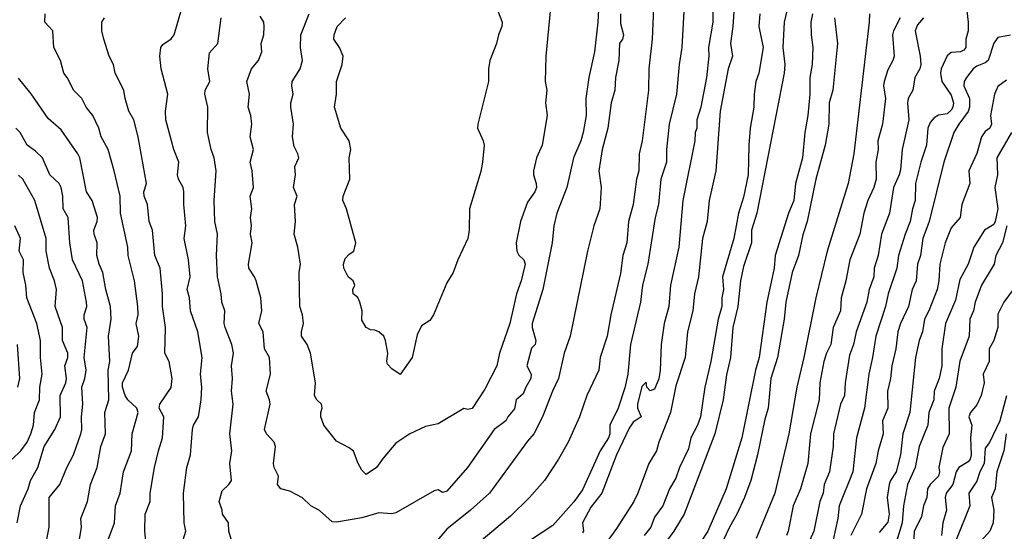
# Model space of a CAD drawing. Header units: metres. Extents: x -46681 to -43747, y -240911 to -237677.
# Tile 835 of 1056: x -44810 to -44694, y -239037 to -238977. Entities that reach past the tile are written whole.
import ezdxf

# ---------------------------------------------------------------- set-up
doc = ezdxf.new("R2010")
doc.units = ezdxf.units.M
doc.layers.add('CONTOUR_INDEX', color=1, linetype='Continuous')
doc.layers.add('CONTOUR_INTER', color=3, linetype='Continuous')

msp = doc.modelspace()

# ---------------------------------------------------------------- linework, layer by layer
at = {"layer": 'CONTOUR_INDEX'}
for points, elevation in [([(-44725.87, -238970.02), (-44726.35, -238977.52), (-44726.63, -238979.52), (-44726.4, -238981.02), (-44726.9, -238982.52), (-44727.87, -238987.52), (-44728.38, -238994.52), (-44729.17, -238998.02), (-44729.41, -239000.52), (-44729.93, -239002.52), (-44730.4, -239007.02), (-44730.88, -239009.02), (-44731.1, -239011.02), (-44731.71, -239013.52), (-44731.99, -239016.52), (-44733.1, -239019.88), (-44733.73, -239023.02), (-44735.11, -239026.52), (-44735.38, -239027.52), (-44736.27, -239029.02), (-44737.57, -239032.52), (-44738.05, -239033.52), (-44740.1, -239036.7), (-44742.47, -239040.02)], 110), ([(-44742.12, -238974.02), (-44742.27, -238977.02), (-44742.68, -238980.52), (-44743.33, -238983.52), (-44743.7, -238986.02), (-44743.68, -238988.02), (-44744.01, -238990.02), (-44744.3, -238991.02), (-44745.15, -238993.02), (-44745.95, -238996.52), (-44747.14, -238999.52), (-44747.46, -239001.02), (-44747.67, -239003.02), (-44748.79, -239008.52), (-44750.04, -239012.52), (-44750.03, -239013.02), (-44749.6, -239014.52), (-44749.69, -239015.02), (-44750.1, -239015.44), (-44750.64, -239017.52), (-44750.15, -239018.52), (-44750.17, -239019.02), (-44750.79, -239020.02), (-44751.1, -239020.8), (-44751.9, -239021.52), (-44752.1, -239022.59), (-44752.89, -239023.52), (-44753.14, -239024.02), (-44754.51, -239025.02), (-44757.67, -239029.52), (-44760.1, -239032.28), (-44760.6, -239032.46), (-44761.1, -239032.13), (-44761.6, -239032.24), (-44766.1, -239034.85), (-44766.6, -239034.96), (-44768.1, -239034.85), (-44770.1, -239035.44), (-44773.1, -239035.96), (-44773.6, -239035.89), (-44775.1, -239034.58), (-44776.13, -239034.02), (-44777.1, -239033.06), (-44778.6, -239032.28), (-44779.67, -239032.02), (-44780.06, -239031.52), (-44779.94, -239030.52), (-44780.46, -239029.52), (-44780.53, -239029.02), (-44780.3, -239027.02), (-44780.46, -239026.52), (-44781.36, -239025.52), (-44781.59, -239025.02), (-44780.93, -239022.02), (-44781, -239021.52), (-44781.4, -239020.52), (-44780.91, -239018.52), (-44780.99, -239016.52), (-44781.58, -239015.52), (-44781.74, -239013.52), (-44782.25, -239012.52), (-44781.9, -239011.02), (-44782.04, -239009.52), (-44782.59, -239007.52), (-44782.78, -239007.02), (-44783.44, -239006.02), (-44783.48, -239005.52), (-44783.05, -239003.02), (-44783.25, -239002.02), (-44783.12, -239001.02), (-44783.24, -239000.02), (-44783.09, -238999.02), (-44783.27, -238997.52), (-44782.89, -238996.52), (-44783.04, -238994.52), (-44783.27, -238993.52), (-44782.88, -238992.02), (-44783.29, -238990.52), (-44783.08, -238989.02), (-44783.2, -238988.02), (-44783.54, -238987.02), (-44783.37, -238985.52), (-44783.68, -238984.02), (-44783.15, -238982.52), (-44782.32, -238981.52), (-44781.91, -238980.52), (-44782.01, -238979.52), (-44781.68, -238978.52), (-44781.63, -238977.52), (-44781.68, -238977.02), (-44782.1, -238976.29)], 115), ([(-44710.23, -238976.02), (-44710.28, -238977.02), (-44712.11, -238992.52), (-44712.77, -238996.02), (-44715.25, -239004.02), (-44716.57, -239009.52), (-44717.99, -239016.52), (-44718.83, -239020.02), (-44719.74, -239025.52), (-44721.41, -239032.52), (-44723.6, -239037.86)], 105), ([(-44804.08, -239042.02), (-44803.18, -239036.52), (-44803.26, -239035.52), (-44802.48, -239033.52), (-44802.11, -239031.52), (-44801.35, -239029.52), (-44800.89, -239027.02), (-44800.36, -239025.52), (-44800.42, -239023.02), (-44799.96, -239021.52), (-44800.05, -239018.02), (-44799.85, -239017.02), (-44800.01, -239014.02), (-44799.67, -239012.02), (-44799.76, -239010.52), (-44800.3, -239008.52), (-44800.65, -239006.52), (-44801.11, -239005.52), (-44801.36, -239004.52), (-44801.34, -239003.02), (-44801.68, -239002.02), (-44801.72, -239001.52), (-44801.32, -239000.52), (-44801.28, -239000.02), (-44801.94, -238998.02), (-44802.61, -238997.02), (-44803.39, -238993.02), (-44803.6, -238992.55), (-44805.6, -238989.71), (-44807.1, -238988.37), (-44809.1, -238985.45), (-44810.6, -238983.61)], 110), ([(-44694.1, -238983.84), (-44695.1, -238984.58), (-44695.52, -238985.52), (-44695.98, -238988.02), (-44695.86, -238989.02), (-44696.05, -238989.52), (-44696.6, -238989.92), (-44697.02, -238990.52), (-44697.6, -238992.49), (-44698.53, -238994.52), (-44698.42, -238996.02), (-44699.35, -238998.52), (-44699.56, -239000.02), (-44700.6, -239001.27), (-44701.33, -239003.02), (-44701.95, -239005.52), (-44702.06, -239007.52), (-44702.26, -239008.52), (-44703.24, -239011.02), (-44703.77, -239012.02), (-44704, -239013.52), (-44704.4, -239014.52), (-44704.8, -239016.52), (-44705.48, -239023.02), (-44706.32, -239025.52), (-44706.57, -239028.02), (-44707.11, -239030.02), (-44707.76, -239031.02), (-44707.91, -239031.52), (-44708.17, -239033.02), (-44707.91, -239035.02), (-44708.1, -239035.95), (-44709.1, -239037.18)], 100), ([(-44694.11, -239025.52), (-44694.4, -239027.52), (-44695.21, -239030.02), (-44695.43, -239032.02), (-44695.85, -239033.02), (-44695.58, -239034.52), (-44695.64, -239036.02), (-44696.04, -239037.02), (-44697.43, -239038.52)], 95)]:
    msp.add_lwpolyline(points, dxfattribs=dict(at, elevation=elevation))
at = {"layer": 'CONTOUR_INTER'}
for points, elevation in [([(-44735.6, -238972.52), (-44735.88, -238979.02), (-44736.28, -238982.52), (-44736.31, -238985.02), (-44737.05, -238991.02), (-44737.41, -238992.52), (-44737.44, -238994.52), (-44737.72, -238995.52), (-44738.11, -238998.52), (-44738.65, -239000.52), (-44738.87, -239003.02), (-44739.33, -239004.52), (-44739.6, -239006.62), (-44740.76, -239011.52), (-44741.17, -239014.02), (-44742, -239016.52), (-44742.18, -239018.02), (-44743.57, -239021.02), (-44744.45, -239023.52), (-44745.8, -239026.52), (-44746.91, -239028.52), (-44748.58, -239031.02), (-44750.36, -239033.02), (-44752.6, -239035.24), (-44756.52, -239038.52)], 113), ([(-44747.79, -238974.52), (-44748.42, -238981.02), (-44748.48, -238984.02), (-44748.31, -238985.02), (-44748.46, -238986.52), (-44748.27, -238988.02), (-44748.86, -238991.52), (-44749.5, -238993.02), (-44749.88, -238994.52), (-44749.88, -238995.02), (-44749.54, -238996.02), (-44749.53, -238996.52), (-44749.71, -238997.02), (-44750.6, -238998.24), (-44751.4, -239000.52), (-44751.9, -239003.02), (-44751.82, -239004.02), (-44751.6, -239004.47), (-44751.02, -239005.02), (-44750.86, -239005.52), (-44751.34, -239007.52), (-44751.87, -239009.02), (-44752.66, -239012.52), (-44753.89, -239016.02), (-44754.21, -239017.52), (-44755.6, -239020.27), (-44757.1, -239022.54), (-44757.6, -239022.65), (-44758.1, -239022.53), (-44761.1, -239024.37), (-44762.6, -239024.66), (-44764.44, -239025.52), (-44766.1, -239026.64), (-44767.6, -239028.4), (-44768.39, -239029.52), (-44769.6, -239030.32), (-44770.1, -239029.82), (-44770.56, -239029.02), (-44771.1, -239027.59), (-44771.6, -239027.2), (-44773.1, -239026.4), (-44774.62, -239024.52), (-44774.94, -239023.52), (-44774.95, -239023.02), (-44774.8, -239022.52), (-44774.88, -239022.02), (-44775.44, -239021.52), (-44775.7, -239021.02), (-44775.59, -239019.52), (-44776.18, -239016.02), (-44776.58, -239015.02), (-44777.24, -239014.02), (-44777.25, -239013.52), (-44776.98, -239012.52), (-44777.13, -239011.52), (-44777.45, -239010.52), (-44777.53, -239006.52), (-44777.37, -239005.52), (-44777.65, -239003.52), (-44778.09, -239002.02), (-44777.94, -239000.52), (-44778.06, -238998.52), (-44777.73, -238997.52), (-44778.19, -238996.52), (-44777.94, -238995.02), (-44778.04, -238994.02), (-44777.55, -238993.02), (-44777.65, -238992.52), (-44778.1, -238991.68), (-44778.29, -238990.52), (-44778.16, -238989.02), (-44778.49, -238987.02), (-44778.49, -238986.52), (-44778.23, -238985.52), (-44778.38, -238984.52), (-44778.33, -238984.02), (-44777.38, -238982.52), (-44777.11, -238981.52), (-44777.35, -238980.02), (-44777.31, -238978.52), (-44776.32, -238976.02)], 116), ([(-44754.6, -238974.33), (-44753.57, -238977.02), (-44753.59, -238977.52), (-44754, -238978.52), (-44754.22, -238979.52), (-44755.04, -238981.52), (-44755.18, -238982.52), (-44755.17, -238984.02), (-44756.42, -238989.02), (-44756.49, -238989.52), (-44755.79, -238991.02), (-44755.69, -238991.52), (-44755.87, -238993.52), (-44756.1, -238994.62), (-44757.42, -238999.02), (-44757.45, -239001.52), (-44757.62, -239002.52), (-44758.81, -239005.02), (-44759.33, -239006.52), (-44760.1, -239007.74), (-44761.67, -239011.52), (-44762.1, -239012.16), (-44763.1, -239012.79), (-44763.6, -239013.85), (-44764.19, -239016.52), (-44765.6, -239018.53), (-44766.6, -239017.86), (-44767.1, -239017.33), (-44767.19, -239017.02), (-44767.07, -239016.02), (-44767.32, -239014.52), (-44767.53, -239014.02), (-44768.1, -239013.52), (-44768.6, -239013.32), (-44769.1, -239013.29), (-44769.6, -239013.01), (-44770.1, -239012.13), (-44770.07, -239011.02), (-44770.36, -239010.02), (-44770.6, -239009.47), (-44771.16, -239009.02), (-44771.19, -239008.52), (-44770.96, -239008.02), (-44771.15, -239007.52), (-44771.75, -239007.02), (-44772.25, -239006.02), (-44772.29, -239005.52), (-44772.1, -239004.86), (-44771.6, -239004.34), (-44771.08, -239004.02), (-44770.82, -239003.02), (-44771.91, -238999.02), (-44772.36, -238998.02), (-44772.34, -238997.52), (-44771.54, -238995.52), (-44771.62, -238993.02), (-44771.42, -238992.02), (-44771.63, -238991.02), (-44772.6, -238989.52), (-44773.34, -238987.02), (-44773.09, -238985.52), (-44773.1, -238984.02), (-44772.45, -238982.02), (-44772.32, -238981.02), (-44772.76, -238980.02), (-44773.42, -238979.02), (-44773.39, -238978.52), (-44773.01, -238977.52), (-44772.06, -238976.52)], 117), ([(-44728.68, -238974.52), (-44728.71, -238977.02), (-44729.22, -238980.02), (-44729.18, -238981.02), (-44729.46, -238983.52), (-44730.14, -238987.02), (-44730.61, -238988.52), (-44730.61, -238989.52), (-44730.79, -238990.02), (-44730.83, -238991.02), (-44732.28, -238998.02), (-44732.74, -239003.52), (-44733.72, -239008.02), (-44733.91, -239010.52), (-44734.45, -239012.52), (-44734.83, -239015.02), (-44734.93, -239018.02), (-44735.1, -239019.06), (-44735.6, -239020.27), (-44736.1, -239020.45), (-44736.49, -239020.02), (-44736.6, -239019.46), (-44737.1, -239019.94), (-44737.61, -239022.02), (-44737.6, -239022.52), (-44737.18, -239023.52), (-44738.1, -239024.15), (-44738.6, -239024.88), (-44740.1, -239028.02), (-44741.8, -239032.52), (-44743.1, -239034.17), (-44744.09, -239036.02), (-44743.98, -239037.02), (-44744.1, -239037.19)], 111), ([(-44800.05, -239038.02), (-44799.3, -239036.02), (-44799.18, -239034.02), (-44798.63, -239032.52), (-44798.23, -239030.02), (-44797.27, -239027.52), (-44797.2, -239025.52), (-44796.51, -239023.02), (-44796.64, -239022.52), (-44797.7, -239021.52), (-44798.02, -239021.02), (-44798.36, -239020.02), (-44798.34, -239019.52), (-44797.65, -239018.02), (-44797.18, -239016.02), (-44796.6, -239015.27), (-44796.53, -239015.02), (-44796.42, -239014.02), (-44796.72, -239012.52), (-44796.49, -239011.52), (-44796.52, -239010.52), (-44796.95, -239007.52), (-44797.66, -239004.52), (-44797.72, -239003.52), (-44798.58, -238999.52), (-44798.64, -238997.52), (-44799.31, -238994.52), (-44800.04, -238992.02), (-44800.85, -238990.52), (-44801.13, -238989.52), (-44801.86, -238988.02), (-44802.63, -238987.02), (-44803.15, -238986.02), (-44804.1, -238985.06), (-44804.87, -238983.52), (-44805.27, -238983.02), (-44805.67, -238981.52), (-44806.46, -238980.02), (-44806.57, -238978.02), (-44807.5, -238977.02), (-44807.46, -238976.02)], 111), ([(-44791.21, -239038.02), (-44790.88, -239037.02), (-44791.09, -239036.02), (-44791.16, -239032.52), (-44790.76, -239029.52), (-44790.34, -239028.02), (-44790.1, -239025.02), (-44789.96, -239024.52), (-44789.37, -239023.52), (-44789.05, -239021.52), (-44788.98, -239020.02), (-44789.13, -239018.52), (-44788.94, -239016.52), (-44789.45, -239013.52), (-44790.34, -239011.02), (-44790.46, -239009.52), (-44790.73, -239008.52), (-44790.37, -239007.02), (-44790.57, -239005.02), (-44791.07, -239002.52), (-44790.86, -239001.02), (-44791.13, -238998.52), (-44791.12, -238997.02), (-44791.21, -238996.52), (-44791.74, -238995.52), (-44791.87, -238995.02), (-44791.7, -238993.52), (-44792.31, -238992.02), (-44793.24, -238988.52), (-44793.29, -238987.52), (-44792.99, -238985.52), (-44793.77, -238982.52), (-44793.96, -238981.02), (-44793.83, -238980.02), (-44793.6, -238979.66), (-44792.6, -238978.97), (-44792.24, -238978.52), (-44791.39, -238975.52)], 113), ([(-44739.6, -238976.03), (-44739.6, -238977.18), (-44739.24, -238978.52), (-44739.38, -238979.02), (-44739.73, -238979.52), (-44739.79, -238981.52), (-44740.22, -238983.52), (-44740.27, -238985.02), (-44740.7, -238986.52), (-44741.09, -238989.52), (-44741.76, -238992.02), (-44742.18, -238994.52), (-44741.88, -238996.52), (-44742.03, -238999.02), (-44742.75, -239001.02), (-44743.51, -239004.02), (-44745.53, -239014.02), (-44746.24, -239016.02), (-44746.91, -239019.02), (-44747.65, -239020.52), (-44748.82, -239023.52), (-44749.85, -239025.52), (-44750.6, -239026.38), (-44755.05, -239032.52), (-44757.29, -239034.52), (-44760.1, -239036.78), (-44762.44, -239039.52)], 114), ([(-44732.11, -238975.02), (-44732.37, -238980.02), (-44732.69, -238982.02), (-44733, -238985.52), (-44733.89, -238989.02), (-44734.18, -238992.02), (-44734.18, -238993.52), (-44734.86, -238995.52), (-44735.14, -238998.52), (-44735.52, -239000.02), (-44736.4, -239005.52), (-44737.01, -239008.02), (-44737.24, -239010.02), (-44738.44, -239015.02), (-44738.76, -239018.52), (-44739.1, -239020.1), (-44739.88, -239022.52), (-44740.87, -239024.52), (-44740.88, -239025.52), (-44741.02, -239026.02), (-44742, -239027.52), (-44744.1, -239032.12), (-44745.1, -239033.55), (-44747.6, -239036.35), (-44750.1, -239038)], 112), ([(-44719.82, -238975.02), (-44720.3, -238977.02), (-44720.45, -238980.02), (-44720.23, -238982.02), (-44720.31, -238983.02), (-44723.53, -238999.52), (-44724.17, -239001.52), (-44724.17, -239003.02), (-44725.1, -239005.81), (-44725.45, -239007.52), (-44725.77, -239010.52), (-44726.36, -239013.02), (-44726.65, -239016.52), (-44727.1, -239018.56), (-44727.49, -239021.52), (-44728.5, -239025.52), (-44732.1, -239035.02), (-44733.32, -239037.02), (-44737.1, -239042.15)], 108), ([(-44723.17, -238976.02), (-44723.29, -238977.52), (-44722.78, -238980.02), (-44723.31, -238983.02), (-44723.66, -238984.02), (-44723.85, -238985.52), (-44723.88, -238987.02), (-44724.31, -238989.52), (-44724.47, -238991.52), (-44724.55, -238995.02), (-44725.1, -238997.65), (-44725.71, -238999.52), (-44726.24, -239002.52), (-44727.57, -239007.02), (-44727.48, -239008.52), (-44727.67, -239009.52), (-44727.68, -239010.52), (-44728.09, -239012.02), (-44728.96, -239017.02), (-44729.65, -239020.02), (-44730.17, -239023.52), (-44730.54, -239024.52), (-44731.31, -239026.02), (-44731.6, -239027.3), (-44732.67, -239029.52), (-44733.1, -239030.75), (-44733.84, -239032.02), (-44734.6, -239034.02), (-44735.6, -239035.34), (-44736.03, -239036.52), (-44736.82, -239037.52)], 109), ([(-44716.98, -238976.02), (-44717.17, -238977.02), (-44717.14, -238978.52), (-44716.92, -238980.02), (-44717.02, -238982.02), (-44717.27, -238983.52), (-44717.28, -238985.52), (-44717.52, -238988.02), (-44717.87, -238990.02), (-44718.16, -238993.02), (-44718.99, -238996.02), (-44719.17, -238998.02), (-44719.79, -238999.52), (-44721.36, -239004.52), (-44721.5, -239006.02), (-44722.34, -239010.02), (-44723.27, -239016.52), (-44723.68, -239018.02), (-44725.29, -239026.02), (-44727.15, -239032.02), (-44729.32, -239037.02), (-44730.95, -239039.52)], 107), ([(-44698.85, -238975.02), (-44698.59, -238977.02), (-44698.6, -238978.02), (-44698.89, -238979.02), (-44698.89, -238980.02), (-44699.1, -238980.3), (-44699.53, -238980.52), (-44700.6, -238980.58), (-44701.1, -238981), (-44701.78, -238982.52), (-44701.87, -238983.02), (-44701.73, -238984.02), (-44700.6, -238985.61), (-44700.34, -238986.52), (-44700.41, -238987.02), (-44700.6, -238987.38), (-44701.1, -238987.81), (-44702.1, -238987.97), (-44702.6, -238988.3), (-44703.1, -238988.83), (-44703.37, -238989.52), (-44703.53, -238991.52), (-44704.2, -238993.52), (-44704.8, -238996.02), (-44704.84, -238998.02), (-44705.18, -238999.02), (-44705.43, -239000.52), (-44706.05, -239002.02), (-44706.81, -239004.52), (-44707.03, -239006.02), (-44708.05, -239009.02), (-44708.35, -239010.52), (-44709.51, -239014.02), (-44709.88, -239016.52), (-44710.34, -239018.52), (-44710.84, -239022.52), (-44711.76, -239026.02), (-44712.21, -239030.02), (-44713.82, -239034.02), (-44713.96, -239035.52), (-44714.52, -239038.02)], 102), ([(-44795.54, -239038.52), (-44795.7, -239037.02), (-44795.67, -239035.02), (-44795.1, -239033.52), (-44795.08, -239032.52), (-44794.58, -239029.52), (-44794.11, -239027.52), (-44793.61, -239026.02), (-44793.46, -239023.52), (-44794.03, -239022.52), (-44793.96, -239022.02), (-44792.6, -239020.08), (-44792.47, -239019.02), (-44792.84, -239017.02), (-44793.34, -239016.02), (-44793.26, -239013.02), (-44793.62, -239010.52), (-44793.63, -239009.02), (-44793.9, -239006.02), (-44794.54, -239004.52), (-44794.81, -239001.52), (-44795.19, -239000.52), (-44795.39, -238998.52), (-44795.79, -238997.52), (-44795.83, -238997.02), (-44795.52, -238996.02), (-44796.5, -238990.52), (-44797, -238988.52), (-44797.6, -238987.52), (-44798.04, -238986.02), (-44798.18, -238985.02), (-44799.22, -238983.02), (-44799.41, -238982.02), (-44799.9, -238981.02), (-44800.54, -238979.02), (-44800.8, -238978.02), (-44800.78, -238977.02), (-44800.47, -238976.52)], 112), ([(-44785.21, -239039.02), (-44785.82, -239037.02), (-44785.86, -239036.02), (-44786.56, -239035.02), (-44786.58, -239034.52), (-44786.94, -239033.52), (-44786.6, -239032.25), (-44785.82, -239031.52), (-44785.48, -239031.02), (-44785.68, -239029.02), (-44785.44, -239027.52), (-44785.67, -239025.52), (-44785.31, -239022.02), (-44785.49, -239020.52), (-44785.39, -239019.02), (-44785.51, -239017.52), (-44785.26, -239016.02), (-44785.47, -239015.02), (-44786.25, -239013.02), (-44786.35, -239012.52), (-44786.28, -239011.02), (-44786.63, -239010.02), (-44786.7, -239009.02), (-44787.15, -239007.02), (-44787.26, -239004.52), (-44787.14, -239002.02), (-44787.44, -239000.52), (-44787.52, -238998.02), (-44787.29, -238994.52), (-44787.52, -238993.02), (-44787.89, -238992.02), (-44788.33, -238990.02), (-44788.29, -238987.02), (-44788.62, -238985.52), (-44788.58, -238985.02), (-44788.05, -238984.02), (-44788.3, -238982.52), (-44788.1, -238980.61), (-44787.09, -238979.52), (-44786.71, -238976.52)], 114), ([(-44714.36, -238976.52), (-44714.02, -238979.52), (-44714.56, -238985.02), (-44715, -238986.52), (-44715.05, -238989.02), (-44715.46, -238991.52), (-44716.59, -238995.52), (-44717.61, -239000.52), (-44718.1, -239002.08), (-44718.63, -239004.52), (-44719.36, -239006.52), (-44720.12, -239010.02), (-44720.3, -239012.02), (-44721.08, -239016.52), (-44721.88, -239019.02), (-44722.2, -239022.52), (-44722.6, -239023.79), (-44723.45, -239028.02), (-44724.25, -239031.02), (-44724.97, -239033.02), (-44725.89, -239035.02), (-44726.75, -239036.52), (-44727.95, -239039.02)], 106), ([(-44706.64, -238976.52), (-44707.42, -238978.02), (-44707.52, -238978.52), (-44707.35, -238981.02), (-44707.48, -238981.52), (-44708.1, -238982.62), (-44708.53, -238984.02), (-44708.59, -238984.52), (-44708.37, -238986.02), (-44708.72, -238989.02), (-44709.27, -238991.02), (-44709.24, -238992.02), (-44709.48, -238993.52), (-44709.46, -238995.52), (-44709.75, -238996.52), (-44710.45, -238998.02), (-44710.91, -238999.52), (-44711.37, -239002.02), (-44712.57, -239005.02), (-44713.04, -239007.52), (-44713.57, -239009.52), (-44713.67, -239011.02), (-44714.52, -239013.02), (-44714.79, -239015.02), (-44715.32, -239016.02), (-44715.64, -239017.02), (-44716.09, -239019.52), (-44716.18, -239021.52), (-44717.22, -239025.52), (-44717.52, -239029.02), (-44718.38, -239032.02), (-44719.23, -239034.02), (-44719.83, -239037.02), (-44720.05, -239037.52)], 104), ([(-44703.89, -238976.52), (-44704.6, -238977.34), (-44704.84, -238978.02), (-44704.25, -238981.02), (-44704.21, -238982.02), (-44704.3, -238982.52), (-44704.9, -238983.52), (-44705.14, -238985.02), (-44705.69, -238986.02), (-44705.78, -238986.52), (-44705.61, -238988.52), (-44706.4, -238992.02), (-44706.6, -238994.43), (-44706.74, -238995.02), (-44707.4, -238996.52), (-44707.88, -238999.52), (-44708.83, -239002.02), (-44709.22, -239004.52), (-44709.71, -239006.02), (-44709.75, -239007.02), (-44710.27, -239008.52), (-44710.54, -239010.02), (-44711.8, -239013.52), (-44712.15, -239015.02), (-44712.6, -239016.26), (-44713.1, -239019.52), (-44713.18, -239021.02), (-44713.67, -239022.02), (-44714.51, -239025.52), (-44714.53, -239027.02), (-44714.96, -239030.02), (-44715.6, -239031.5), (-44715.72, -239032.52), (-44716.1, -239033.52), (-44716.8, -239037.02), (-44718.37, -239040.52)], 103), ([(-44693.6, -238978.53), (-44695.1, -238978.81), (-44695.6, -238979.49), (-44696.25, -238981.52), (-44696.6, -238981.82), (-44697.6, -238982.22), (-44698.03, -238982.52), (-44698.81, -238983.52), (-44699.06, -238984.02), (-44699.11, -238984.52), (-44698.47, -238986.02), (-44698.45, -238987.02), (-44698.6, -238987.55), (-44699.7, -238989.02), (-44700.28, -238990.02), (-44701.49, -238993.52), (-44703.19, -239000.52), (-44703.94, -239002.52), (-44704.23, -239004.52), (-44704.59, -239005.52), (-44704.75, -239007.52), (-44705.2, -239008.52), (-44705.64, -239010.52), (-44706.6, -239012.54), (-44706.92, -239013.52), (-44707.12, -239015.52), (-44707.6, -239017.52), (-44707.75, -239019.02), (-44708.11, -239020.52), (-44708.09, -239022.52), (-44708.71, -239024.02), (-44708.65, -239025.52), (-44709.24, -239027.52), (-44709.48, -239029.02), (-44710.58, -239032.02), (-44711.19, -239035.02), (-44712.43, -239037.52)], 101), ([(-44807.47, -239039.02), (-44806.98, -239036.52), (-44806.99, -239033.02), (-44805.75, -239031.52), (-44804.92, -239029.52), (-44804.12, -239028.02), (-44803.25, -239025.52), (-44803.14, -239025.02), (-44803.18, -239023.52), (-44803.02, -239022.02), (-44803.15, -239020.02), (-44802.79, -239019.02), (-44802.64, -239018.02), (-44802.85, -239016.52), (-44802.53, -239013.02), (-44802.86, -239012.02), (-44802.86, -239011.52), (-44802.55, -239010.52), (-44802.58, -239010.02), (-44803.06, -239007.52), (-44804.24, -239005.02), (-44804.57, -239003.02), (-44804.76, -239000.02), (-44805.35, -238999.02), (-44805.4, -238997.52), (-44805.57, -238996.52), (-44805.8, -238996.02), (-44806.91, -238995.02), (-44807.78, -238993.02), (-44808.6, -238992.2), (-44809.6, -238991.5), (-44810.42, -238990.02), (-44810.92, -238989.52)], 109), ([(-44693.48, -238990.02), (-44695.22, -238993.02), (-44695.13, -238995.02), (-44695.47, -238996.52), (-44695.12, -238999.02), (-44695.41, -239000.52), (-44695.6, -239000.88), (-44696.69, -239001.52), (-44697.92, -239003.52), (-44698.62, -239005.52), (-44699.6, -239007.35), (-44700.1, -239009.76), (-44701.3, -239012.52), (-44701.71, -239015.52), (-44701.73, -239017.52), (-44702.03, -239019.02), (-44702.6, -239020.52), (-44702.64, -239021.52), (-44703.26, -239023.02), (-44703.36, -239024.52), (-44704.38, -239027.02), (-44704.86, -239029.52), (-44705.78, -239031.52), (-44706.23, -239034.02), (-44706.39, -239036.02), (-44707.31, -239039.02)], 99), ([(-44810.77, -239036.02), (-44810.37, -239034.02), (-44809.48, -239032.02), (-44809.18, -239031.02), (-44808.32, -239029.52), (-44807.6, -239027.01), (-44806.31, -239025.02), (-44805.67, -239023.52), (-44805.69, -239021.02), (-44805.04, -239019.52), (-44804.96, -239019.02), (-44805.15, -239017.52), (-44804.8, -239016.52), (-44804.81, -239016.02), (-44805.42, -239014.52), (-44805.43, -239013.02), (-44806.27, -239010.52), (-44806.15, -239008.52), (-44806.37, -239007.52), (-44806.97, -239006.02), (-44807.34, -239004.02), (-44807.36, -239002.52), (-44808.7, -238998.02), (-44810.11, -238995.52), (-44810.6, -238995.03)], 108), ([(-44811.34, -239028.52), (-44810.35, -239027.52), (-44809.6, -239026.53), (-44809.15, -239025.52), (-44808.84, -239024.52), (-44808.74, -239023.02), (-44808.15, -239021.52), (-44808.09, -239020.02), (-44807.82, -239018.52), (-44808, -239016.52), (-44808, -239014.52), (-44808.44, -239012.52), (-44809.62, -239009.52), (-44809.75, -239008.02), (-44810.05, -239006.52), (-44810.04, -239005.02), (-44810.55, -239004.02), (-44810.38, -239002.52), (-44811.03, -239001.02)], 107), ([(-44694.04, -239001.02), (-44694.57, -239003.02), (-44695.33, -239004.52), (-44695.56, -239005.52), (-44697.03, -239008.02), (-44697.77, -239010.02), (-44697.97, -239011.02), (-44698.4, -239012.02), (-44698.49, -239014.02), (-44699.6, -239016.98), (-44700.06, -239020.02), (-44700.88, -239022.52), (-44700.83, -239025.52), (-44701.6, -239027.14), (-44702.05, -239029.52), (-44701.99, -239030.02), (-44702.11, -239030.52), (-44703.09, -239031.52), (-44703.4, -239032.02), (-44703.5, -239033.02), (-44703.88, -239034.02), (-44704.1, -239035.33), (-44704.99, -239037.02), (-44705.11, -239039.52)], 98), ([(-44693.3, -239008.52), (-44694.41, -239010.02), (-44695.1, -239011.41), (-44695.09, -239013.02), (-44695.58, -239014.52), (-44696.14, -239015.52), (-44696.14, -239017.02), (-44696.85, -239018.52), (-44696.74, -239019.52), (-44697.06, -239021.02), (-44697.6, -239022.13), (-44698.34, -239023.02), (-44698.53, -239023.52), (-44698.16, -239024.52), (-44698.32, -239026.02), (-44698.27, -239028.02), (-44698.37, -239028.52), (-44698.6, -239028.82), (-44699.71, -239029.52), (-44700.01, -239030.02), (-44700.42, -239031.52), (-44701.2, -239032.52), (-44701.31, -239033.02), (-44701.15, -239034.52), (-44701.6, -239036.02), (-44701.75, -239037.52)], 97), ([(-44810.68, -239020.02), (-44810.47, -239019.02), (-44810.72, -239015.02)], 106), ([(-44694.1, -239021.04), (-44694.86, -239024.02), (-44696.1, -239026.54), (-44696.6, -239027.24), (-44696.71, -239029.02), (-44697.22, -239030.02), (-44697.6, -239031.11), (-44698.52, -239032.52), (-44698.42, -239034.02), (-44700.03, -239038.02)], 96)]:
    msp.add_lwpolyline(points, dxfattribs=dict(at, elevation=elevation))

doc.saveas('drawing.dxf')
